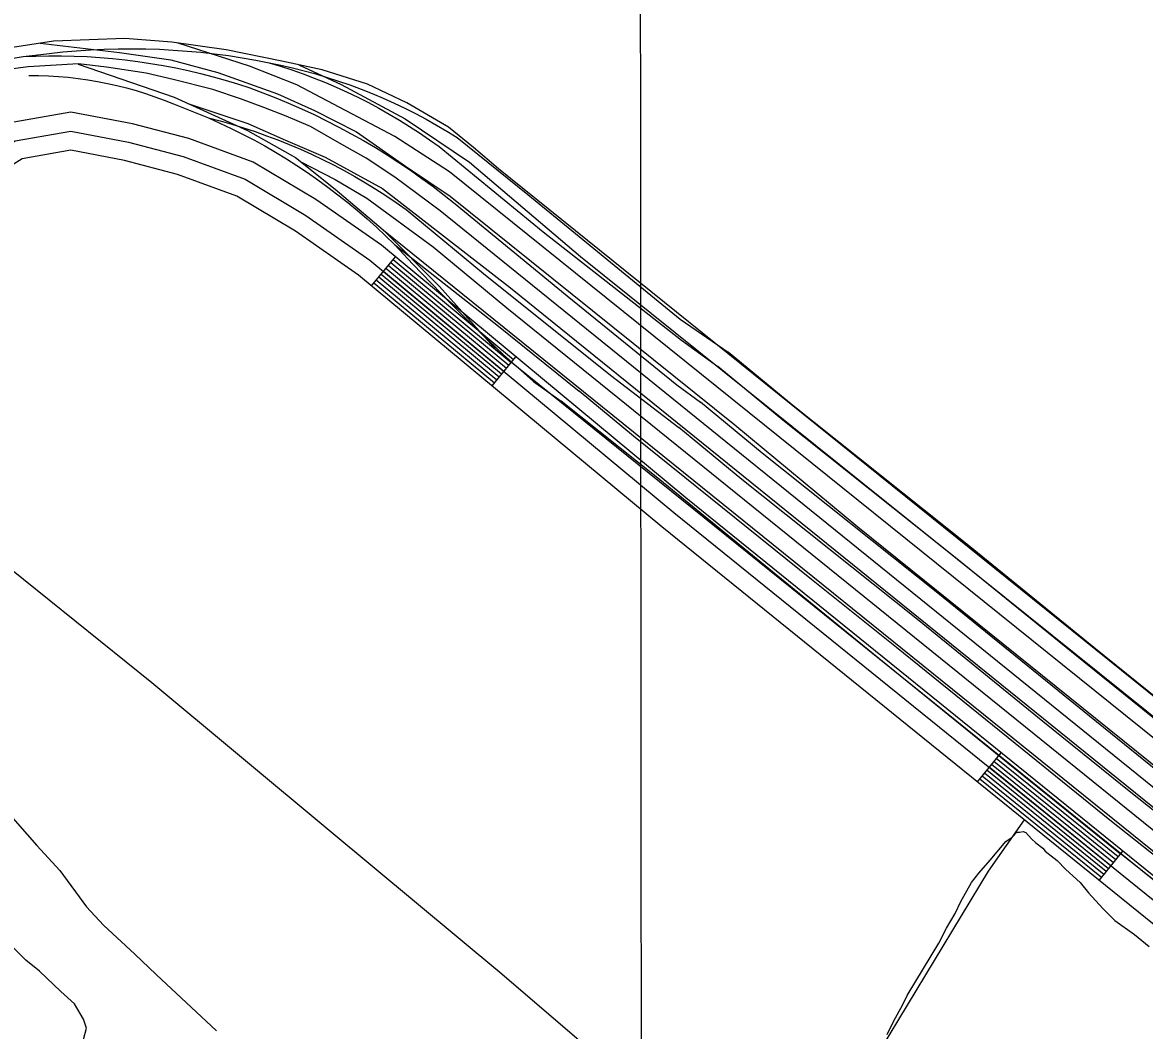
# Model space of a CAD drawing. Extents: x 3297753 to 3335611, y 652252 to 677623.
# Drawn here: x 3306629 to 3307525, y 666775 to 667580 of the extents above; entities that cross this region are included whole.
import ezdxf

# ---------------------------------------------------------------- set-up
doc = ezdxf.new("R2010")
doc.units = 0
for name, color, linetype in [('V-GRID-MAJR', 7, 'Continuous'), ('V-RAIL-TRAK', 7, 'Continuous'), ('V-ROAD-CNTR', 7, 'Continuous'), ('V-SITE-VEGE', 7, 'Continuous')]:
    doc.layers.add(name, color=color, linetype=linetype)

msp = doc.modelspace()

# ---------------------------------------------------------------- linework, layer by layer
at = {"layer": 'V-GRID-MAJR'}
msp.add_spline([(3307129.44, 657635.96), (3307127.24, 660664.74), (3307122.83, 666726.16), (3307118.42, 672787.61), (3307116.22, 675820.25)], degree=3, dxfattribs=at)
at = {"layer": 'V-RAIL-TRAK'}
for points in [[(3306619.54, 667550.97), (3306629.19, 667552.34), (3306638.87, 667553.51), (3306649.83, 667554.9), (3306660.82, 667556.08), (3306671.82, 667557.03), (3306682.84, 667557.77), (3306693.88, 667558.28), (3306704.92, 667558.58), (3306715.96, 667558.66), (3306727, 667558.53), (3306738.05, 667558.17), (3306749.08, 667557.59), (3306760.1, 667556.8), (3306771.09, 667555.79), (3306782.07, 667554.56), (3306793.02, 667553.11), (3306803.94, 667551.44), (3306814.83, 667549.56), (3306825.67, 667547.47), (3306835.02, 667545.54), (3306844.33, 667543.41), (3306853.58, 667541.08), (3306862.79, 667538.54), (3306871.93, 667535.8), (3306881.02, 667532.87), (3306890.03, 667529.73), (3306898.98, 667526.4), (3306907.85, 667522.86), (3306916.64, 667519.14), (3306925.35, 667515.22), (3306933.96, 667511.12), (3306942.49, 667506.82), (3306950.92, 667502.34), (3306959.25, 667497.68), (3306967.47, 667492.83), (3306975.59, 667487.81), (3307032.12, 667442.39), (3307153.69, 667342.78), (3307192.07, 667316.27)], [(3306629.19, 667552.34), (3306639.39, 667552.78), (3306649.59, 667552.99), (3306659.79, 667552.99), (3306669.99, 667552.78), (3306680.19, 667552.35), (3306690.37, 667551.71), (3306700.54, 667550.85), (3306710.69, 667549.77), (3306720.81, 667548.48), (3306730.9, 667546.98), (3306740.96, 667545.27), (3306750.98, 667543.34), (3306760.96, 667541.2), (3306770.89, 667538.85), (3306780.76, 667536.3), (3306790.58, 667533.53), (3306800.35, 667530.56), (3306810.04, 667527.38), (3306820.48, 667523.53), (3306830.85, 667519.46), (3306841.12, 667515.2), (3306851.31, 667510.73), (3306861.41, 667506.05), (3306871.41, 667501.18), (3306881.31, 667496.1), (3306891.11, 667490.83), (3306900.81, 667485.35), (3306910.38, 667479.69), (3306919.85, 667473.84), (3306929.19, 667467.8), (3306938.42, 667461.57), (3306947.51, 667455.16), (3306956.48, 667448.57), (3306965.31, 667441.8), (3306974, 667434.85), (3307063.48, 667361.39), (3307151.19, 667290.33), (3307170.04, 667276.42)], [(3306825.67, 667547.47), (3306834.76, 667544.71), (3306843.79, 667541.76), (3306852.75, 667538.6), (3306861.64, 667535.25), (3306870.46, 667531.71), (3306879.19, 667527.97), (3306887.85, 667524.05), (3306896.41, 667519.93), (3306904.88, 667515.63), (3306913.25, 667511.14), (3306921.53, 667506.47), (3306929.7, 667501.62), (3306937.76, 667496.59), (3306945.71, 667491.39), (3306953.54, 667486.01), (3306961.25, 667480.46), (3307044.41, 667412.41), (3307154.85, 667325.89), (3307183.81, 667305.01)], [(3306633.64, 667537.24), (3306641.53, 667537.2), (3306649.43, 667536.95), (3306657.31, 667536.48), (3306665.18, 667535.81), (3306673.03, 667534.92), (3306680.85, 667533.82), (3306688.64, 667532.5), (3306696.39, 667530.98), (3306704.1, 667529.25), (3306711.76, 667527.32), (3306719.36, 667525.17), (3306726.91, 667522.83), (3306734.38, 667520.28), (3306741.79, 667517.53), (3306749.12, 667514.58), (3306758.52, 667511.05), (3306767.85, 667507.33), (3306777.1, 667503.41), (3306786.27, 667499.31), (3306795.35, 667495.02), (3306804.35, 667490.54), (3306813.24, 667485.87), (3306822.04, 667481.02), (3306830.74, 667475.99), (3306839.33, 667470.78), (3306847.81, 667465.39), (3306856.18, 667459.83), (3306864.42, 667454.09), (3306872.56, 667448.19), (3306880.56, 667442.12), (3306888.44, 667435.89), (3306896.18, 667429.49), (3306903.8, 667422.94), (3306911.27, 667416.23), (3306918.61, 667409.36), (3306925.8, 667402.35), (3306940.42, 667386.69), (3306955.22, 667371.21), (3306970.19, 667355.89), (3306985.34, 667340.74), (3307000.65, 667325.76), (3307012.53, 667314.66), (3307024.56, 667303.72), (3307036.73, 667292.94), (3307058.78, 667277.25)], [(3306777.1, 667503.41), (3306786.51, 667500.97), (3306795.86, 667498.33), (3306805.16, 667495.49), (3306814.39, 667492.45), (3306823.55, 667489.22), (3306832.65, 667485.8), (3306841.67, 667482.18), (3306850.61, 667478.38), (3306859.47, 667474.39), (3306868.24, 667470.21), (3306876.93, 667465.85), (3306885.52, 667461.3), (3306894.01, 667456.58), (3306902.4, 667451.68), (3306910.69, 667446.6), (3306918.86, 667441.34), (3306926.93, 667435.92), (3306934.87, 667430.33), (3306996.77, 667379.07), (3307098.08, 667298.09), (3307152.72, 667256.12)], [(3306925.8, 667402.35), (3307008.61, 667337.11), (3307073, 667285.24)], [(3308665.07, 666109.98), (3308622.88, 666153.8), (3308612.76, 666164.39), (3308602.47, 666174.81), (3308592.02, 666185.07), (3308581.41, 666195.15), (3308570.64, 666205.07), (3308559.71, 666214.82), (3308548.62, 666224.38), (3308537.39, 666233.77), (3308526, 666242.98), (3308514.47, 666252), (3308405.71, 666340.66), (3308295.98, 666427.3), (3308185.69, 666517.94), (3308074.42, 666606.55), (3307959.04, 666701.13), (3307847.28, 666789.24), (3307682.13, 666922.7), (3307554.11, 667024.11), (3307483.98, 667080.74), (3307383.87, 667162), (3307243.64, 667273.76), (3307192.07, 667316.27)], [(3308527.44, 666223.87), (3308518.18, 666231.36), (3308506.65, 666240.38), (3308397.89, 666329.04), (3308288.16, 666415.67), (3308177.87, 666506.32), (3308066.6, 666594.93), (3307951.22, 666689.51), (3307839.46, 666777.62), (3307674.31, 666911.08), (3307546.28, 667012.48), (3307476.16, 667069.12), (3307376.04, 667150.38), (3307235.82, 667262.14), (3307183.81, 667305.01)], [(3307258.53, 667134.88), (3307116.56, 667249.42), (3307073, 667285.24)], [(3307315.29, 667069.44), (3307227.46, 667141.08), (3307134.51, 667216.98), (3307058.78, 667277.25)], [(3308102.54, 666526.83), (3308050, 666568.68), (3307934.63, 666663.25), (3307822.87, 666751.36), (3307657.71, 666884.82), (3307529.69, 666986.23), (3307459.56, 667042.86), (3307359.45, 667124.12), (3307219.22, 667235.88), (3307170.04, 667276.42)], [(3308398.69, 666254.16), (3308365.12, 666281.53), (3308255.39, 666368.17), (3308145.1, 666458.81), (3308033.83, 666547.43), (3307918.45, 666642), (3307806.69, 666730.11), (3307641.54, 666863.57), (3307513.51, 666964.98), (3307443.39, 667021.61), (3307343.27, 667102.88), (3307203.05, 667214.63), (3307152.72, 667256.12)], [(3308155.57, 666414.25), (3308128.44, 666436.55), (3308017.17, 666525.17), (3307901.79, 666619.74), (3307790.03, 666707.86), (3307624.88, 666841.31), (3307496.86, 666942.72), (3307426.73, 666999.35), (3307326.62, 667080.62), (3307258.53, 667134.88)], [(3308143.6, 666403.6), (3308117.11, 666425.38), (3308005.84, 666513.99), (3307890.47, 666608.57), (3307778.7, 666696.68), (3307613.55, 666830.14), (3307485.53, 666931.55), (3307415.4, 666988.18), (3307315.29, 667069.44)]]:
    msp.add_lwpolyline(points, dxfattribs=at)
at = {"layer": 'V-ROAD-CNTR'}
for p, q in [((3306907.33, 667369.29), (3306926.49, 667392.38)), ((3307003.52, 667289.46), (3307022.68, 667312.55)), ((3307391.1, 666973.28), (3307409.95, 666996.61)), ((3307488.31, 666894.71), (3307507.17, 666918.04))]:
    msp.add_line(p, q, dxfattribs=at)
for points in [[(3308838.94, 665925.19), (3308774.77, 665990.23), (3308680.58, 666088.08), (3308619.83, 666157.35), (3308595, 666180.69), (3308532.51, 666236.03), (3307008.65, 667462.86), (3306988.68, 667479.85), (3306968.8, 667496.05), (3306935.44, 667515.41), (3306904.14, 667530.24), (3306867.89, 667541.77), (3306835.77, 667548.77), (3306791.21, 667557.73), (3306747.79, 667563.84), (3306710.28, 667566.8), (3306653.34, 667564.57), (3306609.93, 667558.14), (3306575.81, 667549.09), (3306543.74, 667536.01), (3306481.66, 667508.54)], [(3306642.88, 667563.02), (3306706.22, 667555.55), (3306747.19, 667549.85), (3306784.69, 667539.71), (3306832.24, 667522.56), (3306861.77, 667509.36), (3306895.41, 667492.33), (3306934.48, 667464.85), (3306970.03, 667440.82), (3307197.36, 667258.5), (3307295.55, 667177.02), (3308786.22, 665977.07)], [(3308690.81, 666076.41), (3306969.52, 667460.44), (3306926, 667488.61), (3306847.82, 667529.9), (3306809.82, 667544.66), (3306753, 667563.11)], [(3308445.96, 666229.61), (3306962.15, 667429.17), (3306925.97, 667456.14), (3306902.99, 667471.35), (3306883.73, 667482.12), (3306858.67, 667496.48), (3306839.06, 667504.7), (3306821.35, 667511.71), (3306802.82, 667518.71), (3306780.58, 667526.12), (3306748.86, 667533.95), (3306727.28, 667539.21), (3306695.73, 667543.83), (3306673.44, 667546.64), (3306633.12, 667544.24), (3306580.4, 667537.24), (3306534.29, 667525.71), (3306502.94, 667515.71), (3306453.95, 667498.11), (3306405.96, 667475.01)], [(3306673.07, 667546.3), (3306749.69, 667519.98), (3306808.21, 667493.27), (3306846.72, 667471.73), (3306878.23, 667446.43), (3306916.49, 667414.05), (3306961.63, 667368.77), (3307006.84, 667318.36), (3308159.83, 666389.07), (3308196.22, 666361.12), (3308234.14, 666333.7), (3308287.67, 666302.95), (3308536.6, 666152.16), (3308562.72, 666137.36)], [(3306849.39, 667545.8), (3306883.12, 667530.06), (3306934.28, 667502.71), (3306985.65, 667468.1), (3307074.3, 667392.79), (3308635.83, 666139.1)], [(3306760.61, 667514.99), (3306808.58, 667498.94), (3306838.65, 667485.76), (3306870.37, 667472.17), (3306916.08, 667447.04), (3307018.22, 667367.84), (3308482.18, 666185.13)], [(3309041.62, 665780.54), (3309035.02, 665812.89), (3309015.67, 665832.54), (3308975.79, 665854.53), (3308922.02, 665876.1), (3308859.61, 665908.54), (3308356, 666247.15), (3308277.49, 666305.24), (3308208.49, 666351.24), (3307158.17, 667200.1), (3306915.16, 667401.78), (3306862.9, 667438.19), (3306812.82, 667468.15), (3306761.45, 667486.96), (3306716.6, 667498.78), (3306667.37, 667508.02), (3306617.34, 667499.27), (3306580.09, 667475.9)], [(3305984.7, 667056.39), (3306298.34, 667260.5), (3306534.53, 667429.62), (3306622.82, 667485), (3306667.28, 667492.77), (3306713.3, 667484.14), (3306756.95, 667472.64), (3306806.33, 667454.56), (3306854.75, 667425.58), (3306906.06, 667389.84), (3307148.67, 667188.49), (3308199.6, 666339.14), (3308268.86, 666292.96), (3308347.35, 666234.89), (3308851.95, 665895.62), (3308915.75, 665862.45), (3308969.35, 665840.95), (3309006.51, 665820.46), (3309021.21, 665805.53), (3309029.33, 665765.75)], [(3309011.16, 665779.78), (3309007.4, 665798.17), (3308997.35, 665808.38), (3308962.92, 665827.37), (3308909.49, 665848.8), (3308844.28, 665882.7), (3308338.7, 666222.63), (3308260.23, 666280.68), (3308190.7, 666327.04), (3307139.17, 667176.89), (3306896.97, 667377.89), (3306846.6, 667412.98), (3306799.84, 667440.96), (3306752.45, 667458.31), (3306710, 667469.5), (3306667.18, 667477.53), (3306628.3, 667470.73), (3306542.89, 667417.16), (3306306.81, 667248.11), (3305993.11, 667043.97)], [(3306850.82, 667468.44), (3306878.18, 667454.13), (3306903.5, 667439.21), (3306956.59, 667400.45), (3307015.48, 667351.85), (3308392.03, 666239.73)], [(3308312.92, 666287.66), (3306917, 667413.54)], [(3307016.93, 667305.62), (3306920.74, 667385.45)], [(3307018.85, 667307.93), (3306922.66, 667387.76)], [(3307020.76, 667310.24), (3306924.58, 667390.07)], [(3307011.18, 667298.7), (3306915, 667378.53)], [(3307013.1, 667301), (3306916.91, 667380.83)], [(3307015.02, 667303.31), (3306918.83, 667383.14)], [(3307005.44, 667291.77), (3306909.25, 667371.6)], [(3307007.35, 667294.08), (3306911.16, 667373.91)], [(3307009.27, 667296.39), (3306913.08, 667376.22)], [(3306411.17, 667322.84), (3306412.76, 667320.52), (3306417.09, 667314.55), (3306421.58, 667308.71), (3306426.24, 667302.99), (3306431.04, 667297.4), (3306436, 667291.95), (3306441.11, 667286.63), (3306446.37, 667281.46), (3306451.76, 667276.43), (3306457.29, 667271.56), (3306462.95, 667266.84), (3306468.74, 667262.28), (3306567.59, 667184.6), (3306731.86, 667052.57), (3306873.61, 666934.81), (3307011.47, 666820.05), (3307133.03, 666715.82)], [(3307503.4, 666913.38), (3307406.18, 666991.95)], [(3307505.28, 666915.71), (3307408.07, 666994.28)], [(3307495.86, 666904.04), (3307398.64, 666982.61)], [(3307497.74, 666906.38), (3307400.52, 666984.95)], [(3307499.63, 666908.71), (3307402.41, 666987.28)], [(3307501.51, 666911.04), (3307404.29, 666989.61)], [(3307490.2, 666897.04), (3307392.98, 666975.61)], [(3307492.08, 666899.38), (3307394.87, 666977.95)], [(3307493.97, 666901.71), (3307396.75, 666980.28)], [(3307313.82, 666759.35), (3307400.04, 666902.16), (3307428.61, 666942.96)]]:
    msp.add_lwpolyline(points, dxfattribs=at)
at = {"layer": 'V-SITE-VEGE'}
for points in [[(3306366.02, 667222.37), (3306379.96, 667201.29), (3306393.47, 667186.59), (3306415.81, 667163.74), (3306430.76, 667149.69), (3306451.28, 667133.98), (3306463.56, 667123.57), (3306483.32, 667106.49), (3306496.89, 667093.2), (3306518.55, 667071.09), (3306534.85, 667055.56), (3306552.93, 667032.19), (3306564.35, 667018.28), (3306575.74, 667003.67), (3306585.79, 666990.53), (3306601.11, 666968.69), (3306615.2, 666951.14), (3306640.12, 666922.53), (3306658.35, 666902.69), (3306679.73, 666873.53), (3306693.23, 666858.83), (3306718.4, 666835.86), (3306735.37, 666819.6), (3306783.61, 666774.46)], [(3307318.96, 666771.56), (3307324.37, 666782.63), (3307331.25, 666795.06), (3307335.11, 666802.67), (3307360.2, 666844.69), (3307366.35, 666856.44), (3307373.21, 666868.16), (3307377.86, 666877.85), (3307386.27, 666893.04), (3307392.24, 666900.56), (3307401.15, 666910.78), (3307413.79, 666925.78), (3307418.88, 666929.1), (3307422.59, 666933.18), (3307424.7, 666933.09), (3307427.55, 666933.68), (3307429.64, 666932.88), (3307434.36, 666927.74)], [(3307434.36, 666927.74), (3307437.77, 666924.76), (3307443.23, 666920.3), (3307445.26, 666918.09), (3307454.83, 666910.62), (3307461.59, 666903.27), (3307473.15, 666892.89), (3307479.88, 666884.83), (3307491.36, 666872.34), (3307500.84, 666862.76), (3307516.61, 666851.49), (3307528.21, 666841.81)], [(3306677.36, 666767.66), (3306679.86, 666776.74), (3306677.34, 666783.91), (3306670.09, 666796.23), (3306659.2, 666805.87), (3306642.23, 666822.13), (3306631.3, 666831.07), (3306615.71, 666846.57)]]:
    msp.add_lwpolyline(points, dxfattribs=at)

doc.saveas('drawing.dxf')
